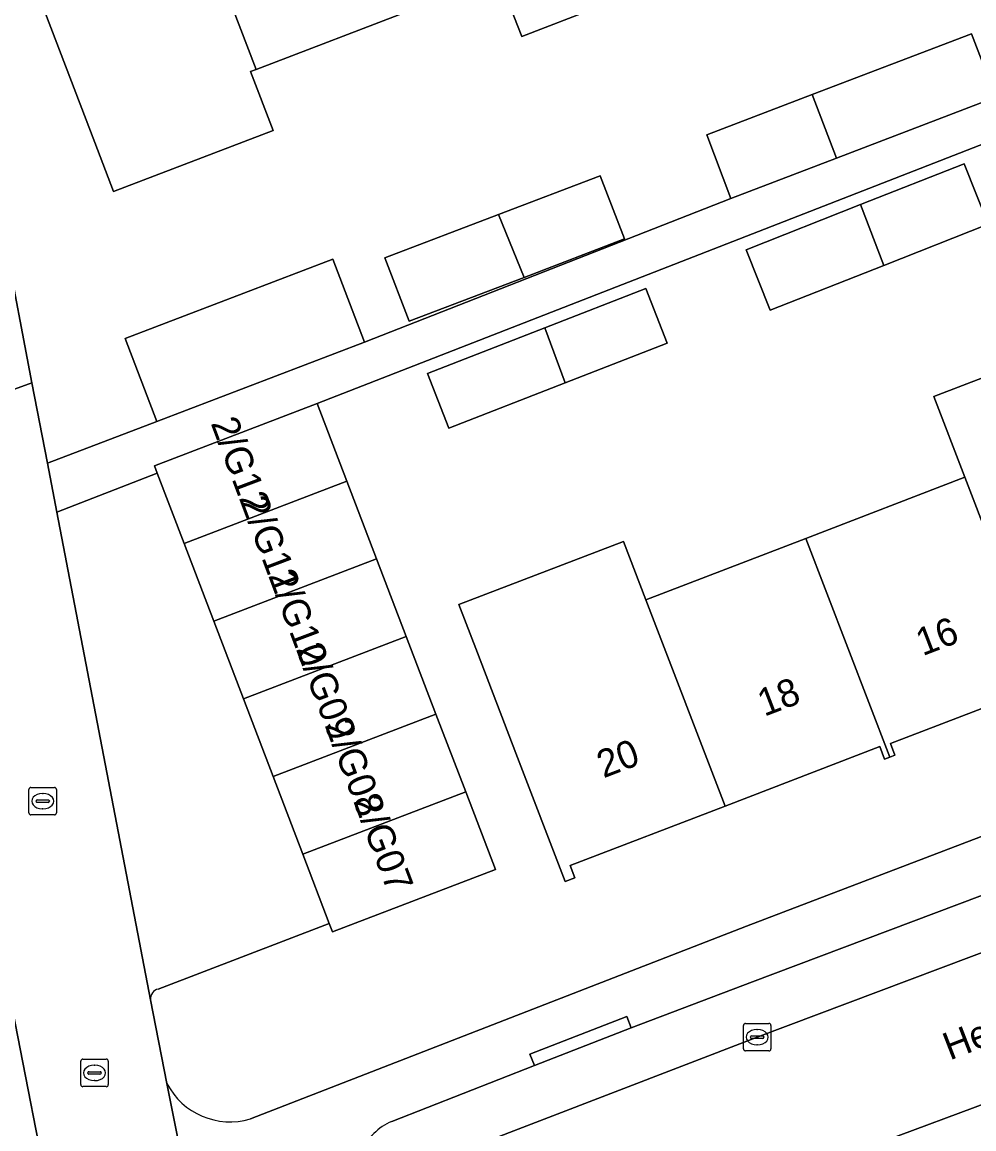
# Model space of a CAD drawing. Extents: x 159262 to 160143, y 383399 to 384319.
# Drawn here: x 159371.65 to 159406.24, y 383779.23 to 383819.43 of the extents above; entities that cross this region are included whole.
import ezdxf

# ---------------------------------------------------------------- set-up
doc = ezdxf.new("R2010")
doc.units = 0
for name, color, linetype in [('IMGEO_Erf', 7, 'Continuous'), ('IMGEO_Groenvoorziening', 7, 'Continuous'), ('IMGEO_Kolk', 7, 'Continuous'), ('IMGEO_Openbare_ruimte_label', 7, 'Continuous'), ('IMGEO_Pand', 7, 'Continuous'), ('IMGEO_Pand_nummerreeks', 7, 'Continuous'), ('IMGEO_Parkeervlak_open', 7, 'Continuous'), ('IMGEO_Rijbaan_lokaal_open', 7, 'Continuous'), ('IMGEO_Voetpad_open', 7, 'Continuous')]:
    doc.layers.add(name, color=color, linetype=linetype)

msp = doc.modelspace()

# ---------------------------------------------------------------- linework, layer by layer
at = {"layer": 'IMGEO_Erf'}
for points in [[(159450.279, 383816.807), (159446.811, 383825.818), (159443.971, 383824.732), (159437.947, 383822.429), (159437.414, 383823.824), (159433.631, 383822.378), (159432.738, 383824.713), (159417.335, 383818.711), (159417.833, 383817.432), (159414.014, 383815.943), (159410.168, 383814.444), (159409.503, 383816.15), (159382.374, 383805.575), (159383.454, 383802.753), (159384.533, 383799.932), (159385.613, 383797.11), (159386.692, 383794.288), (159387.772, 383791.467), (159388.851, 383788.645), (159382.929, 383786.384), (159382.814, 383786.685), (159376.601, 383784.307)], [(159385.91, 383819.911), (159380.153, 383817.708), (159379.954, 383817.632), (159380.773, 383815.492), (159374.978, 383813.275), (159374.298, 383815.054), (159371.098, 383823.424)], [(159369.056, 383821.878), (159372.012, 383806.327), (159372.571, 383803.406), (159376.551, 383804.927), (159375.402, 383807.935), (159382.941, 383810.816), (159384.09, 383807.808), (159397.412, 383813.025), (159396.531, 383815.33), (159400.367, 383816.796), (159406.149, 383819.006), (159407.03, 383816.7), (159408.972, 383817.511), (159408.457, 383818.833), (159412.284, 383820.326), (159416.246, 383821.872), (159415.776, 383823.077)], [(159392.518, 383819.942), (159389.818, 383818.909), (159388.959, 383821.077)], [(159408.802, 383795.373), (159403.205, 383793.227), (159403.37, 383792.798), (159403.182, 383792.726), (159402.996, 383792.655), (159402.821, 383793.111), (159397.195, 383790.954), (159391.571, 383788.797), (159391.744, 383788.346), (159391.387, 383788.209), (159389.597, 383792.878), (159388.2, 383796.52), (159387.528, 383798.271), (159393.506, 383800.567), (159394.321, 383798.443), (159400.132, 383800.675), (159405.915, 383802.897), (159404.789, 383805.832), (159410.566, 383808.049)], [(159379.948, 383779.592), (159397.972, 383786.591), (159451.753, 383807.11)], [(159376.323, 383783.917), (159376.917, 383780.881)]]:
    msp.add_lwpolyline(points, dxfattribs=at)
for points in [[(159406.754, 383812.089), (159402.963, 383810.592), (159398.83, 383808.96), (159397.962, 383811.157), (159402.117, 383812.798), (159405.886, 383814.286)], [(159393.539, 383811.56), (159389.903, 383810.156), (159385.724, 383808.56), (159384.836, 383810.86), (159388.968, 383812.44), (159392.655, 383813.849)], [(159391.389, 383806.328), (159387.155, 383804.679), (159386.383, 383806.661), (159390.648, 383808.322), (159394.32, 383809.752), (159395.092, 383807.77)]]:
    msp.add_lwpolyline(points, close=True, dxfattribs=at)
for centre, radius, start, end in [((159376.686, 383783.952), 0.365, 103.479, 185.5569), ((159379.208, 383782.061), 2.577, 207.2432, 286.6794)]:
    msp.add_arc(centre, radius, start, end, dxfattribs=at)
at = {"layer": 'IMGEO_Groenvoorziening'}
msp.add_lwpolyline([(159372.993, 383774.817), (159372.625, 383776.797), (159371.407, 383783.066), (159359.832, 383780.702), (159360.811, 383776.068), (159369.87, 383770.038)], dxfattribs=at)
at = {"layer": 'IMGEO_Kolk'}
for p, q in [((159371.977, 383791.631), (159372.829, 383791.631)), ((159371.902, 383790.705), (159371.902, 383791.557)), ((159372.39, 383791.411), (159372.415, 383791.411)), ((159372.903, 383791.557), (159372.903, 383790.705)), ((159372.161, 383791.125), (159372.161, 383791.137)), ((159372.599, 383791.088), (159372.201, 383791.088)), ((159372.204, 383791.174), (159372.602, 383791.174)), ((159372.413, 383790.851), (159372.388, 383790.851)), ((159372.645, 383791.137), (159372.645, 383791.125)), ((159372.829, 383790.631), (159371.977, 383790.631)), ((159397.864, 383782.133), (159397.864, 383782.985)), ((159397.939, 383783.059), (159398.791, 383783.059)), ((159398.352, 383782.839), (159398.377, 383782.839)), ((159398.865, 383782.985), (159398.865, 383782.133)), ((159398.123, 383782.553), (159398.123, 383782.565)), ((159398.561, 383782.516), (159398.163, 383782.516)), ((159398.166, 383782.602), (159398.564, 383782.602)), ((159398.607, 383782.565), (159398.607, 383782.553)), ((159398.791, 383782.059), (159397.939, 383782.059)), ((159398.375, 383782.279), (159398.35, 383782.279)), ((159373.785, 383780.835), (159373.785, 383781.687)), ((159373.86, 383781.761), (159374.712, 383781.761)), ((159374.786, 383781.687), (159374.786, 383780.835)), ((159374.044, 383781.255), (159374.044, 383781.267)), ((159374.482, 383781.218), (159374.084, 383781.218)), ((159374.087, 383781.304), (159374.485, 383781.304)), ((159374.273, 383781.541), (159374.298, 383781.541)), ((159374.528, 383781.267), (159374.528, 383781.255)), ((159374.296, 383780.981), (159374.271, 383780.981)), ((159374.712, 383780.761), (159373.86, 383780.761))]:
    msp.add_line(p, q, dxfattribs=at)
for points in [[(159371.977, 383791.631), (159372.829, 383791.631)], [(159371.902, 383790.705), (159371.902, 383791.557)], [(159372.903, 383791.557), (159372.903, 383790.705)], [(159372.829, 383790.631), (159371.977, 383790.631)], [(159397.864, 383782.133), (159397.864, 383782.985)], [(159397.939, 383783.059), (159398.791, 383783.059)], [(159398.865, 383782.985), (159398.865, 383782.133)], [(159398.791, 383782.059), (159397.939, 383782.059)], [(159373.785, 383780.835), (159373.785, 383781.687)], [(159373.86, 383781.761), (159374.712, 383781.761)], [(159374.786, 383781.687), (159374.786, 383780.835)], [(159374.712, 383780.761), (159373.86, 383780.761)]]:
    msp.add_lwpolyline(points, dxfattribs=at)
for centre, radius, start, end in [((159371.979, 383791.555), 0.0765, 91.552, 178.448), ((159371.979, 383791.555), 0.0765, 91.552, 178.448), ((159372.827, 383791.555), 0.0765, 1.552, 88.448), ((159372.827, 383791.555), 0.0765, 1.552, 88.448), ((159372.201, 383791.134), 0.0403, 85.8775, 175.7526), ((159372.198, 383791.124), 0.0366, 178.938, 274.7102), ((159372.602, 383791.131), 0.043, 264.8664, 352.4533), ((159372.606, 383791.136), 0.0386, 1.7309, 96.639), ((159371.979, 383790.707), 0.0765, 181.552, 268.448), ((159371.979, 383790.707), 0.0765, 181.552, 268.448), ((159372.827, 383790.707), 0.0765, 271.552, 358.448), ((159372.827, 383790.707), 0.0765, 271.552, 358.448), ((159397.941, 383782.983), 0.0765, 91.552, 178.448), ((159397.941, 383782.983), 0.0765, 91.552, 178.448), ((159398.789, 383782.983), 0.0765, 1.552, 88.448), ((159398.789, 383782.983), 0.0765, 1.552, 88.448), ((159398.163, 383782.562), 0.0403, 85.8775, 175.7526), ((159398.16, 383782.552), 0.0366, 178.938, 274.7102), ((159398.564, 383782.559), 0.043, 264.8664, 352.4533), ((159398.568, 383782.564), 0.0386, 1.7309, 96.639), ((159397.941, 383782.135), 0.0765, 181.552, 268.448), ((159397.941, 383782.135), 0.0765, 181.552, 268.448), ((159398.789, 383782.135), 0.0765, 271.552, 358.448), ((159398.789, 383782.135), 0.0765, 271.552, 358.448), ((159373.862, 383781.685), 0.0765, 91.552, 178.448), ((159373.862, 383781.685), 0.0765, 91.552, 178.448), ((159374.71, 383781.685), 0.0765, 1.552, 88.448), ((159374.71, 383781.685), 0.0765, 1.552, 88.448), ((159374.084, 383781.264), 0.0403, 85.8775, 175.7526), ((159374.081, 383781.254), 0.0366, 178.938, 274.7102), ((159374.485, 383781.261), 0.043, 264.8664, 352.4533), ((159374.489, 383781.266), 0.0386, 1.7309, 96.639), ((159373.862, 383780.837), 0.0765, 181.552, 268.448), ((159373.862, 383780.837), 0.0765, 181.552, 268.448), ((159374.71, 383780.837), 0.0765, 271.552, 358.448), ((159374.71, 383780.837), 0.0765, 271.552, 358.448)]:
    msp.add_arc(centre, radius, start, end, dxfattribs=at)
for centre, major_axis, ratio, start_param, end_param in [((159372.389, 383791.131), (-0.387, 0.002), 0.722429, 4.712389, 7.853982), ((159372.414, 383791.131), (-0.39, 0.002), 0.717154, 1.570796, 4.712389), ((159398.351, 383782.559), (-0.387, 0.002), 0.722429, 4.712389, 7.853982), ((159398.376, 383782.559), (-0.39, 0.002), 0.717154, 1.570796, 4.712389), ((159374.272, 383781.261), (-0.387, 0.002), 0.722429, 4.712389, 7.853982), ((159374.297, 383781.261), (-0.39, 0.002), 0.717154, 1.570796, 4.712389)]:
    msp.add_ellipse(centre, major_axis=major_axis, ratio=ratio, start_param=start_param, end_param=end_param, dxfattribs=at)
at = {"layer": 'IMGEO_Pand'}
for points in [[(159392.518, 383819.942), (159388.779, 383829.713), (159383.166, 383827.567), (159383.002, 383827.996), (159382.84, 383827.934), (159385.91, 383819.911), (159388.959, 383821.077), (159389.818, 383818.909)], [(159382.84, 383827.934), (159382.679, 383827.873), (159382.847, 383827.432), (159377.252, 383825.293), (159380.153, 383817.708), (159385.91, 383819.911)], [(159377.252, 383825.293), (159371.658, 383823.154), (159371.496, 383823.577), (159371.098, 383823.424), (159374.298, 383815.054), (159374.978, 383813.275), (159380.773, 383815.492), (159379.954, 383817.632), (159380.153, 383817.708)], [(159400.367, 383816.796), (159401.249, 383814.491), (159407.03, 383816.7), (159406.149, 383819.006)], [(159400.367, 383816.796), (159396.531, 383815.33), (159397.412, 383813.025), (159401.249, 383814.491)], [(159402.117, 383812.798), (159402.963, 383810.592), (159406.754, 383812.089), (159405.886, 383814.286)], [(159388.968, 383812.44), (159389.903, 383810.156), (159393.539, 383811.56), (159392.655, 383813.849)], [(159402.117, 383812.798), (159397.962, 383811.157), (159398.83, 383808.96), (159402.963, 383810.592)], [(159388.968, 383812.44), (159384.836, 383810.86), (159385.724, 383808.56), (159389.903, 383810.156)], [(159376.551, 383804.927), (159384.09, 383807.808), (159382.941, 383810.816), (159375.402, 383807.935)], [(159391.389, 383806.328), (159395.092, 383807.77), (159394.32, 383809.752), (159390.648, 383808.322)], [(159391.389, 383806.328), (159390.648, 383808.322), (159386.383, 383806.661), (159387.155, 383804.679)], [(159411.692, 383805.116), (159410.566, 383808.049), (159404.789, 383805.832), (159405.915, 383802.897), (159408.802, 383795.373), (159414.4, 383797.52), (159414.57, 383797.078), (159414.75, 383797.147)], [(159383.454, 383802.753), (159382.374, 383805.575), (159376.461, 383803.316), (159376.563, 383803.049), (159377.54, 383800.491)], [(159405.915, 383802.897), (159400.132, 383800.675), (159403.182, 383792.726), (159403.37, 383792.798), (159403.205, 383793.227), (159408.802, 383795.373)], [(159378.618, 383797.669), (159384.533, 383799.932), (159383.454, 383802.753), (159377.54, 383800.491)], [(159394.321, 383798.443), (159393.506, 383800.567), (159387.528, 383798.271), (159388.2, 383796.52), (159389.597, 383792.878), (159391.387, 383788.209), (159391.744, 383788.346), (159391.571, 383788.797), (159397.195, 383790.954)], [(159397.195, 383790.954), (159402.821, 383793.111), (159402.996, 383792.655), (159403.182, 383792.726), (159400.132, 383800.675), (159394.321, 383798.443)], [(159379.696, 383794.847), (159385.613, 383797.11), (159384.533, 383799.932), (159378.618, 383797.669)], [(159379.696, 383794.847), (159380.774, 383792.024), (159386.692, 383794.288), (159385.613, 383797.11)], [(159381.852, 383789.202), (159387.772, 383791.467), (159386.692, 383794.288), (159380.774, 383792.024)], [(159381.852, 383789.202), (159382.814, 383786.685), (159382.929, 383786.384), (159388.851, 383788.645), (159387.772, 383791.467)]]:
    msp.add_lwpolyline(points, close=True, dxfattribs=at)
at = {"layer": 'IMGEO_Parkeervlak_open'}
for points in [[(159447.613, 383803.415), (159430.113, 383796.714), (159413.143, 383790.204), (159398.196, 383784.571), (159393.78, 383782.895), (159390.277, 383781.527), (159385.087, 383779.494)], [(159382.731, 383776.545), (159398.361, 383782.558), (159413.843, 383788.378), (159430.813, 383794.888), (159451.704, 383802.889)]]:
    msp.add_lwpolyline(points, dxfattribs=at)
msp.add_arc((159385.789, 383777.739), 1.89, 111.7958, 159.7854, dxfattribs=at)
at = {"layer": 'IMGEO_Rijbaan_lokaal_open'}
for points in [[(159372.911, 383801.632), (159372.571, 383803.406), (159372.012, 383806.327), (159369.337, 383805.354), (159367.228, 383804.567), (159371.407, 383783.066), (159372.625, 383776.797), (159377.366, 383778.632), (159376.917, 383780.881), (159376.323, 383783.917)], [(159420.987, 383785.667), (159432.691, 383790.083), (159442.971, 383794.05), (159451.565, 383797.259), (159454.155, 383798.309), (159456.91, 383799.271), (159455.084, 383804.175), (159451.704, 383802.889), (159430.813, 383794.888), (159413.843, 383788.378), (159398.361, 383782.558), (159382.731, 383776.545), (159384.569, 383771.758), (159399.847, 383777.623), (159409.934, 383781.376)]]:
    msp.add_lwpolyline(points, close=True, dxfattribs=at)
at = {"layer": 'IMGEO_Voetpad_open'}
for points in [[(159370.61, 383824.469), (159369.7, 383824.206), (159368.771, 383824.018), (159367.831, 383823.906), (159366.884, 383823.872), (159365.938, 383823.916), (159364.998, 383824.037), (159366.196, 383817.565), (159366.931, 383817.307), (159368.687, 383817.552), (159369.306, 383814.377), (159367.685, 383814.072), (159367.99, 383812.463), (159369.337, 383805.354), (159372.012, 383806.327), (159369.056, 383821.878)], [(159451.753, 383807.11), (159397.972, 383786.591), (159379.948, 383779.592)], [(159385.087, 383779.494), (159390.277, 383781.527), (159390.1, 383781.947), (159393.632, 383783.306), (159393.78, 383782.895), (159398.196, 383784.571), (159413.143, 383790.204), (159430.113, 383796.714), (159447.613, 383803.415)], [(159376.601, 383784.307), (159382.814, 383786.685), (159381.852, 383789.202), (159380.774, 383792.024), (159379.696, 383794.847), (159378.618, 383797.669), (159377.54, 383800.491), (159376.563, 383803.049), (159372.911, 383801.632), (159376.323, 383783.917)], [(159458.547, 383794.996), (159457.253, 383798.289), (159454.498, 383797.327), (159454.155, 383798.309), (159451.565, 383797.259), (159442.971, 383794.05), (159432.691, 383790.083), (159420.987, 383785.667), (159409.934, 383781.376), (159399.847, 383777.623), (159384.569, 383771.758), (159381.169, 383770.453), (159380.25, 383770.078), (159381.158, 383768.297), (159388.854, 383771.293), (159397.777, 383774.733), (159454.891, 383796.495)], [(159376.917, 383780.881), (159377.366, 383778.632), (159372.625, 383776.797), (159372.993, 383774.817), (159373.23, 383773.352)]]:
    msp.add_lwpolyline(points, dxfattribs=at)
for points in [[(159409.503, 383816.15), (159409.397, 383816.422), (159408.972, 383817.511), (159407.03, 383816.7), (159401.249, 383814.491), (159397.412, 383813.025), (159384.09, 383807.808), (159376.551, 383804.927), (159372.571, 383803.406), (159372.911, 383801.632), (159376.563, 383803.049), (159376.461, 383803.316), (159382.374, 383805.575)], [(159390.277, 383781.527), (159393.78, 383782.895), (159393.632, 383783.306), (159390.1, 383781.947)]]:
    msp.add_lwpolyline(points, close=True, dxfattribs=at)
for centre, radius, start, end in [((159376.686, 383783.952), 0.365, 103.479, 185.5569), ((159379.208, 383782.061), 2.577, 207.2432, 286.6794), ((159385.789, 383777.739), 1.89, 111.7958, 159.7854)]:
    msp.add_arc(centre, radius, start, end, dxfattribs=at)

# ---------------------------------------------------------------- texts
at = {"layer": 'IMGEO_Openbare_ruimte_label'}
msp.add_text('Heydaalweg', height=1, rotation=21.2268, dxfattribs=at).set_placement((159405.363, 383781.709))
at = {"layer": 'IMGEO_Pand_nummerreeks'}
for s, rotation, p in [('2/G12', 290.6744, (159378.499, 383804.862)), ('2/G11', 290.6744, (159379.582, 383801.992)), ('2/G10', 290.6744, (159380.586, 383799.332)), ('16', 20.935, (159404.374, 383796.394)), ('2/G09', 290.6744, (159381.593, 383796.663)), ('18', 20.935, (159398.621, 383794.193)), ('2/G08', 290.6744, (159382.637, 383793.897)), ('20', 20.9359, (159392.78, 383791.957)), ('2/G07', 290.6744, (159383.678, 383791.139))]:
    msp.add_text(s, height=1, rotation=rotation, dxfattribs=at).set_placement(p)

doc.saveas('drawing.dxf')
